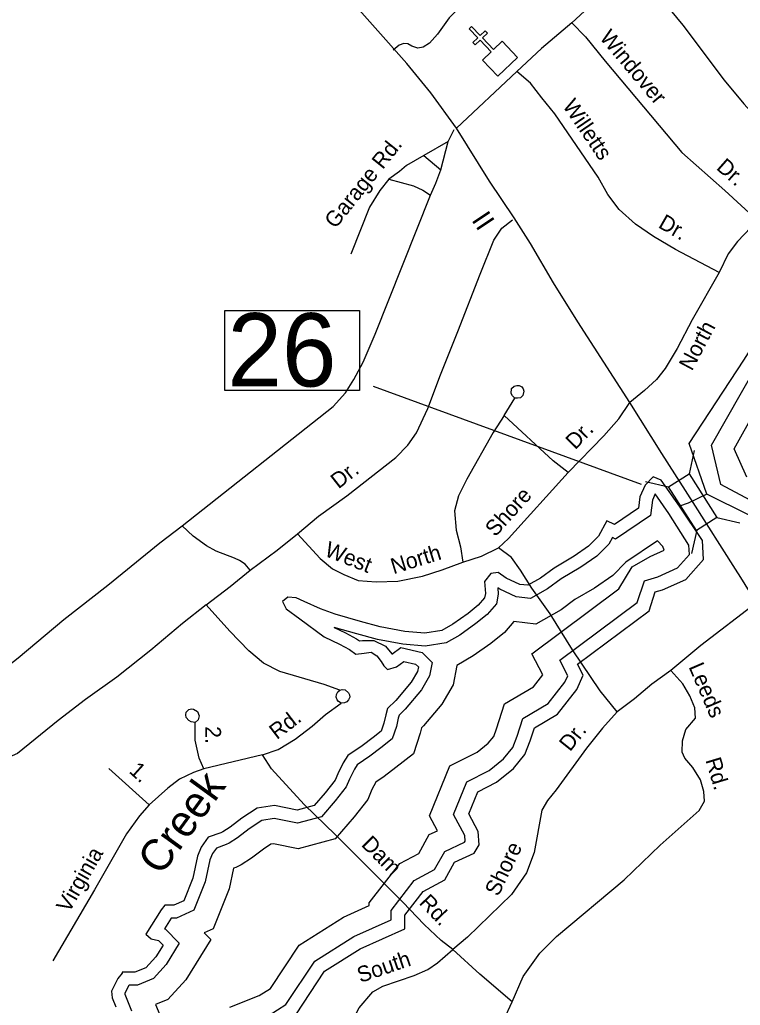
# Model space of a CAD drawing. Extents: x 2104537 to 2336408, y 34176 to 229611.
# Drawn here: x 2280477 to 2283922, y 99287 to 103995 of the extents above; entities that cross this region are included whole.
import ezdxf

# ---------------------------------------------------------------- set-up
doc = ezdxf.new("R2010")
doc.units = 0
for name, color, linetype in [('Exist Cultural Church CELL', 7, 'Continuous'), ('Exist Hydrographic Buffer Line', 7, 'Continuous'), ('Exist Hydrographic Creek Single Shore', 7, 'Continuous'), ('Exist Road Non-System Type 51', 7, 'Continuous'), ('Exist Road Non-System Type 51 Label', 7, 'Continuous'), ('Exist Road Primary NC Attributed', 7, 'Continuous'), ('Exist Road Primary NC Label', 7, 'Continuous'), ('Exist Road Primary NC Structure Standard Bridge CELL', 7, 'Continuous'), ('Exist Road Primary NC Structure Standard Bridge Number Label', 7, 'Continuous'), ('Exist Road Secondary Type 51 Attributed', 7, 'Continuous'), ('Old_Level_32', 7, 'Continuous')]:
    doc.layers.add(name, color=color, linetype=linetype)

msp = doc.modelspace()

# ---------------------------------------------------------------- linework, layer by layer
at = {"layer": 'Exist Cultural Church CELL'}
msp.add_lwpolyline([(2282689.3, 103802.6), (2282730.5, 103841.9), (2282678.1, 103897.1), (2282654.9, 103875.1), (2282643.9, 103886.7), (2282667.1, 103908.7), (2282625.7, 103952.3), (2282637.3, 103963.4), (2282678.7, 103919.7), (2282701.9, 103941.8), (2282712.9, 103930.2), (2282689.7, 103908.2), (2282742.1, 103852.9), (2282784, 103892.5), (2282857.3, 103815.3), (2282762.6, 103725.4)], close=True, dxfattribs=at)
at = {"layer": 'Exist Hydrographic Buffer Line'}
for points in [[(2283829, 101774.6), (2283783.9, 101963.5), (2283999, 102340.7), (2284065.7, 102445.8), (2284504.8, 102910.9), (2284662.2, 103188.8), (2284681.6, 103350), (2284529.4, 103582.4), (2283994.7, 104091.5), (2283939.4, 104207.3), (2283945.2, 104290)], [(2283952.6, 101809.6), (2283892.7, 101945.8), (2284088.1, 102297.4), (2284143.7, 102385), (2284584.6, 102852), (2284757.6, 103157.5), (2284783.6, 103373.9), (2284605.5, 103645.8), (2284476.6, 103768.6)], [(2284035.5, 101675.2), (2283993.1, 101687.6), (2283829, 101774.6)], [(2283580.7, 101635.7), (2283515.2, 101729.7), (2283501.8, 101699.5), (2283493.1, 101627.4), (2283326, 101513.7), (2283310.3, 101521), (2283294.2, 101490.6), (2283236.1, 101432.4), (2283160.4, 101380.4), (2283066, 101324.6), (2283000.7, 101276.7), (2282919.7, 101230.4), (2282850.8, 101238.1), (2282772.5, 101274.6), (2282762.8, 101281.1), (2282765.1, 101251), (2282755.9, 101205), (2282711.4, 101154.1), (2282658.1, 101110.5), (2282580.6, 101055.8), (2282516.4, 101018.3), (2282415.2, 101002.3), (2282309.5, 101011.9), (2282187.4, 101034.6), (2282089.3, 101061.3), (2281979.8, 101092.6), (2282034.1, 101067.1), (2282086.6, 101038.4), (2282100.8, 101028.3), (2282116, 101030), (2282170.4, 101030.4), (2282225.3, 101002.1), (2282255.6, 100965.7), (2282256.6, 100964), (2282299.6, 100996.3), (2282400.9, 100972.9), (2282449.6, 100924.2), (2282436.8, 100860.3), (2282398.6, 100794.8), (2282319.9, 100702.1), (2282290.4, 100672.7), (2282286.6, 100659.4), (2282277.7, 100619.1), (2282257.8, 100559.5), (2282203.8, 100517.5), (2282150.4, 100477.4), (2282090.6, 100436.3), (2282077.3, 100415), (2282053.4, 100367.2), (2282038, 100331.2), (2281984.6, 100263.2), (2281919.3, 100187), (2281804.8, 100156.9), (2281693.4, 100179.2), (2281634.9, 100169.9), (2281574.3, 100130.7), (2281517.7, 100087.1), (2281478, 100062.3), (2281463.5, 100055.1), (2281417.2, 100038.5), (2281398.3, 100012.5), (2281385.8, 99981.3), (2281364.2, 99877.4), (2281309.7, 99741.2), (2281227.5, 99703.8), (2281201.2, 99703.8), (2281169, 99652.7), (2281172.1, 99651.9), (2281240, 99583.9), (2281176.9, 99481.3), (2281116.2, 99415), (2281040.4, 99383.4), (2280999.9, 99383.4), (2280997.6, 99380.7), (2280979.1, 99343.7), (2280979.7, 99339.6), (2281011.3, 99260.5)], [(2281669.2, 99240.8), (2281749.7, 99290.3), (2281887.4, 99498.1), (2282073.9, 99616), (2282252.3, 99695.8), (2282252.3, 99740.8), (2282362.5, 99882.6), (2282460.6, 99935.2), (2282509.4, 100022.4), (2282603.8, 100065.8), (2282606.8, 100070.6), (2282604.6, 100098), (2282551.5, 100198.4), (2282615, 100355.3), (2282721.1, 100408.4), (2282790.4, 100464.7), (2282834.7, 100519), (2282855.3, 100572.6), (2282882.4, 100657.4), (2283003.7, 100729.1), (2283083.8, 100830.7), (2283097.5, 100861.7), (2283058.6, 100936.1), (2283429.5, 101211.8), (2283464, 101315.4), (2283527.9, 101333.7), (2283621.1, 101376.1), (2283678.9, 101440.6), (2283676.4, 101485.4), (2283580.7, 101635.7)], [(2281481.2, 99277.8), (2281622.2, 99334.2), (2281675.6, 99367), (2281812.9, 99574.3), (2282024.5, 99708.1), (2282148.1, 99763.3), (2282148.1, 99776.6), (2282293.8, 99964), (2282384.5, 100012.6), (2282435, 100102.9), (2282474.5, 100121.1), (2282436.7, 100192.5), (2282533.2, 100430.9), (2282664.3, 100496.5), (2282716.4, 100538.8), (2282743.4, 100571.9), (2282756.9, 100607.2), (2282795.3, 100726.9), (2282933.9, 100808.9), (2282978.2, 100865), (2282925, 100966.6), (2283341, 101275.9), (2283405.8, 101381.4), (2283491.8, 101431.8), (2283558.1, 101461.9), (2283551.3, 101478), (2283526.1, 101506.1)], [(2283526.1, 101506.1), (2283375, 101403.4), (2283312.4, 101340.7), (2283224.4, 101280.2), (2283131.5, 101225.3), (2283065.5, 101176.9), (2282945, 101108.1), (2282839.2, 101119.8), (2282794.3, 101068.5), (2282730.1, 101015.9), (2282644.9, 100955.8), (2282566.3, 100910.7)], [(2282566.3, 100910.7), (2282549.4, 100817.5), (2282495.9, 100725.8), (2282407.3, 100621.5), (2282397.8, 100612.1), (2282392.3, 100587.4), (2282359.1, 100487.9), (2282275.9, 100423.1), (2282219.7, 100380.9), (2282179.1, 100353), (2282161.2, 100317.3), (2282141, 100270.1), (2282076.4, 100187.8), (2281985.4, 100081.6), (2281808.4, 100035), (2281690.9, 100058.5), (2281678.3, 100056.5), (2281642.9, 100033.6), (2281585.5, 99989.5), (2281536.2, 99958.6), (2281510.2, 99945.6), (2281498.9, 99941.6), (2281478.3, 99842.9), (2281402.3, 99652.8), (2281358.8, 99633.1), (2281390.3, 99601.5), (2281272.1, 99409.4), (2281186.1, 99315.5), (2281127.1, 99290.9), (2281154.6, 99222)]]:
    msp.add_lwpolyline(points, dxfattribs=at)
at = {"layer": 'Exist Hydrographic Creek Single Shore'}
for points in [[(2283762.1, 101728), (2283677.7, 101971.1), (2283939.6, 102369.6), (2284013.6, 102486.2), (2284451.6, 102950.2), (2284598.7, 103209.7), (2284613.6, 103334.1), (2284478.7, 103540.1), (2283940.6, 104052.3), (2283872.8, 104194.6), (2283880.8, 104309.3), (2283912.8, 104361.1)], [(2283631.1, 101670.8), (2283544.4, 101795.3), (2283505.6, 101811), (2283466.9, 101772.3), (2283442, 101716), (2283435.5, 101662.5), (2283320.2, 101584.1), (2283283.2, 101601.1), (2283244.2, 101527.5), (2283196.6, 101479.9), (2283127.3, 101432.2), (2283032.1, 101375.9), (2282967.2, 101328.3), (2282906.6, 101293.7), (2282867.6, 101298), (2282802.7, 101328.3), (2282763.8, 101354.3), (2282729.1, 101350), (2282698.8, 101311), (2282703.2, 101254.7), (2282698.8, 101233.1), (2282668.5, 101198.4), (2282620.9, 101159.5), (2282547.3, 101107.5), (2282495.4, 101077.2), (2282413.2, 101064.2), (2282317.9, 101072.9), (2282201.1, 101094.5), (2282105.9, 101120.5), (2281984.7, 101155.1), (2281915.4, 101181.1), (2281837.5, 101215.7), (2281798.5, 101233.1), (2281759.6, 101237.4), (2281733.6, 101215.7), (2281750.9, 101181.1), (2281815.9, 101133.5), (2281932.7, 101046.9), (2282006.3, 101012.2), (2282053.9, 100986.3), (2282084.2, 100964.6), (2282123.2, 100969), (2282157.8, 100973.3), (2282183.8, 100956), (2282205.4, 100930), (2282218.4, 100908.3), (2282235.7, 100891), (2282279, 100904), (2282313.6, 100930), (2282369.9, 100917), (2282382.9, 100904), (2282378.5, 100882.4), (2282348.2, 100830.4), (2282274.7, 100743.8), (2282235.7, 100704.8), (2282227, 100674.5), (2282218.4, 100635.6), (2282205.4, 100596.6), (2282166.5, 100566.3), (2282114.5, 100527.3), (2282045.3, 100479.7), (2282023.6, 100445.1), (2281997.6, 100393.1), (2281984.7, 100362.8), (2281937, 100302.2), (2281885.1, 100241.6), (2281802.9, 100219.9), (2281694.7, 100241.6), (2281612.4, 100228.6), (2281538.8, 100180.9), (2281482.6, 100137.6), (2281447.9, 100116), (2281439.3, 100111.7), (2281378.7, 100090), (2281344.1, 100042.4), (2281326.8, 99999.1), (2281305.1, 99895.2), (2281261.8, 99786.9), (2281214.2, 99765.3), (2281170.9, 99765.3), (2281153.6, 99743.6), (2281080, 99626.7), (2281106, 99605.1), (2281140.6, 99596.4), (2281162.3, 99574.8), (2281127.7, 99518.5), (2281080, 99466.5), (2281028.1, 99444.9), (2280967.5, 99444.9), (2280967.5, 99440.6), (2280945.9, 99414.6), (2280915.6, 99354), (2280919.9, 99323.6), (2280937.2, 99280.4)], [(2283762.1, 101728), (2283672.6, 101686.5), (2283631.1, 101670.8)], [(2284047.7, 101603.2), (2283963.6, 101627.8), (2283762.1, 101728)], [(2281796.8, 99241.7), (2281934.7, 99449.8), (2282105.2, 99557.7), (2282318.3, 99652.9), (2282318.3, 99718.1), (2282406.1, 99831), (2282508.9, 99886.1), (2282556.5, 99971.4), (2282649.3, 100014), (2282674.4, 100054.1), (2282669.4, 100116.8), (2282624.2, 100202.1), (2282666.9, 100307.4), (2282757.1, 100352.5), (2282837.4, 100417.7), (2282892.5, 100485.4), (2282917.6, 100550.6), (2282937.7, 100613.3), (2283048, 100678.5), (2283140.8, 100796.4), (2283170.9, 100864.1), (2283143.3, 100916.7), (2283485.6, 101171.2), (2283515.6, 101261.5), (2283550.7, 101271.5), (2283661.1, 101321.7), (2283746.3, 101417), (2283741.3, 101507.2), (2283631.1, 101670.8)]]:
    msp.add_lwpolyline(points, dxfattribs=at)
at = {"layer": 'Exist Road Non-System Type 51'}
for p, q in [((2282525.9, 103412.6), (2282554.5, 103470.8)), ((2282525.9, 103412.6), (2282408.8, 103345.7)), ((2282491.1, 103278.5), (2282525.9, 103412.6)), ((2282408.8, 103345.7), (2282491.1, 103278.5)), ((2282793.9, 102105.3), (2282843.4, 102187.6)), ((2281638.6, 100483.2), (2281357.2, 100416.4)), ((2281096.7, 100244.3), (2280903.2, 100418.6))]:
    msp.add_line(p, q, dxfattribs=at)
for points in [[(2283047.7, 104500.1), (2282950.5, 104408.9), (2282748.5, 104227.1), (2282530.7, 104004.6), (2282473.8, 103926), (2282436.2, 103883.8), (2282406.3, 103863.3), (2282380.3, 103858.9), (2282352.3, 103868.7), (2282332.2, 103880.5), (2282314.2, 103882.2), (2282290.4, 103874.1), (2282262.4, 103849.7)], [(2283340.8, 104189.1), (2283379, 104175.6), (2283469.4, 104136.4), (2283564.2, 104069.3), (2283647.6, 103968.3), (2283844.2, 103706.4), (2283939.5, 103593.4), (2284022.6, 103500.3), (2284113.3, 103419.5), (2284155.9, 103369.8), (2284176.8, 103312), (2284177.2, 103264.1), (2284163.6, 103222), (2284136.1, 103173.7), (2284003.5, 103036.2)], [(2283117.1, 103980.9), (2283181.7, 103913.4), (2283275.2, 103796.4), (2283641.7, 103360.3), (2283847.8, 103178.6), (2284003.5, 103036.2)], [(2283820.3, 102788.4), (2283612.8, 102898), (2283506.4, 102959.1), (2283421.6, 103018.2), (2283342.9, 103089.2), (2283288.2, 103160.5), (2283243.2, 103242.4), (2283035.9, 103545.8), (2282973, 103621.2), (2282918.3, 103692.8), (2282853.8, 103748.1)], [(2282408.8, 103345.7), (2282326.9, 103298.7), (2282293.2, 103270.8), (2282241.6, 103234.1)], [(2282440.3, 103157.8), (2282465.9, 103214), (2282491.1, 103278.5)], [(2282241.6, 103234.1), (2282198.3, 103179.8), (2282148.8, 103099.4), (2282060.9, 102874.8)], [(2282241.6, 103234.1), (2282359.8, 103201.3), (2282404, 103181.4), (2282440.3, 103157.8)], [(2281254.6, 101577.6), (2281975.4, 102147.9), (2282035, 102212.4), (2282074.3, 102276.6), (2282119.5, 102359.3), (2282176.2, 102493.7), (2282440.3, 103157.8)], [(2281804.9, 101538.5), (2281906.2, 101623.4), (2282041.6, 101720.6), (2282275.7, 101904.7), (2282333.3, 101963.2), (2282374.8, 102021.5), (2282427.5, 102137.9), (2282488, 102298.4), (2282572.4, 102505.4), (2282677.7, 102780.3), (2282744.1, 102942.7), (2282781.6, 102999), (2282833.2, 103039.7)], [(2284003.5, 103036.2), (2283908.8, 102935.3), (2283863.4, 102876.8), (2283820.3, 102788.4)], [(2283820.3, 102788.4), (2283692.6, 102560.9), (2283620.1, 102424.3), (2283563.2, 102329.6), (2283521.8, 102277.2), (2283464.4, 102224.5), (2283393.1, 102165.9)], [(2282843.4, 102187.6), (2282833.4, 102197.7), (2282826.8, 102209.6), (2282828.9, 102233.5), (2282840.2, 102244.4), (2282854.4, 102247.4), (2282864.6, 102247.2), (2282878.2, 102240.7), (2282884.6, 102231.8), (2282887, 102220.2), (2282883, 102200), (2282870.7, 102189.4), (2282857.2, 102186.7), (2282843.4, 102187.6)], [(2283098.3, 101832.1), (2283269, 102007.5), (2283342, 102088.1), (2283393.1, 102165.9)], [(2282793.9, 102105.3), (2282740.8, 102022.6), (2282614.5, 101799.7), (2282575.3, 101721.4), (2282556.2, 101649.3), (2282562.9, 101557.3), (2282583.7, 101477.5), (2282596.1, 101403.5)], [(2283098.3, 101832.1), (2283027.9, 101887.5), (2282793.9, 102105.3)], [(2282765.7, 101473.1), (2282813.4, 101517.4), (2283098.3, 101832.1)], [(2280277.3, 100838.7), (2280379.1, 100877.7), (2280470.6, 100946.5), (2280688.3, 101129.6), (2280899.1, 101294.5), (2281147.4, 101496.7), (2281254.6, 101577.6)], [(2281578.8, 101366.3), (2281554.4, 101394), (2281528.2, 101411.9), (2281504.2, 101423.5), (2281415.6, 101457.1), (2281369.5, 101482.6), (2281307.1, 101527.7), (2281254.6, 101577.6)], [(2281578.8, 101366.3), (2281707.6, 101461.6), (2281804.9, 101538.5)], [(2281804.9, 101538.5), (2281914.1, 101421.2), (2281972.6, 101371.9), (2282026.8, 101344.3), (2282095.2, 101317), (2282181, 101309.8), (2282285, 101312.7), (2282402.9, 101337.7), (2282496.6, 101366.7), (2282596.1, 101403.5)], [(2282596.1, 101403.5), (2282684.2, 101432.3), (2282765.7, 101473.1)], [(2283332.8, 100688.3), (2283251.8, 100789.6), (2283120.4, 100984.4), (2283012.5, 101157.3), (2282925.3, 101280.4), (2282870.6, 101366.1), (2282828.1, 101425.6), (2282765.7, 101473.1)], [(2281368, 101200.5), (2281483.5, 101287.5), (2281578.8, 101366.3)], [(2281368, 101200.5), (2281254.8, 101111.5), (2281104, 100984.2), (2280941.2, 100854.8), (2280792.1, 100747.4), (2280660.3, 100647.6), (2280466.4, 100490.3), (2280313.2, 100423.1), (2280159.7, 100371.6), (2279846.4, 100282.8)], [(2282007.6, 100792.3), (2281933.4, 100819.6), (2281721, 100881.8), (2281642.7, 100921), (2281572.1, 100980.4), (2281481.4, 101073.7), (2281368, 101200.5)], [(2283999.5, 101210.2), (2283733.8, 101005.7), (2283589.2, 100886.5)], [(2282831.5, 99303.6), (2282884.3, 99424.3), (2282963.3, 99536.9), (2283042.8, 99615.7), (2283366.2, 99886.7), (2283538.7, 100052.3), (2283725.2, 100217.6), (2283750.7, 100262.1), (2283748.3, 100308), (2283731.6, 100363.8), (2283695.4, 100423.5), (2283656.9, 100467.3), (2283644.7, 100497), (2283646, 100551.1), (2283661.5, 100605.3), (2283707.2, 100659.5), (2283704.8, 100707.8), (2283680, 100765.3), (2283647.7, 100823), (2283589.2, 100886.5)], [(2283589.2, 100886.5), (2283499.7, 100821.9), (2283416.3, 100751), (2283332.8, 100688.3)], [(2282014.3, 100730.5), (2282001.7, 100738.6), (2281995, 100746.6), (2281990.3, 100759.1), (2281990.9, 100772.2), (2281998, 100783.9), (2282007.6, 100792.3)], [(2282007.6, 100792.3), (2282019.5, 100795), (2282032.3, 100794.1), (2282049.1, 100780.3), (2282053.5, 100769.7), (2282054.6, 100758.6), (2282049.1, 100746.2), (2282040.4, 100736.5), (2282029.1, 100731.8), (2282014.3, 100730.5)], [(2281315.2, 100638), (2281296.6, 100641.9), (2281285.2, 100647.7), (2281273, 100661.8), (2281271, 100674.9), (2281272.8, 100687.7), (2281286.5, 100700.5), (2281299, 100702.6), (2281307.5, 100701.1), (2281326.7, 100690.2), (2281335.2, 100670.1), (2281330.2, 100651.5), (2281315.2, 100638)], [(2281638.6, 100483.2), (2281712.2, 100509.6), (2281793.9, 100558.6), (2281875.4, 100621), (2281938.8, 100675.5), (2282014.3, 100730.5)], [(2283332.8, 100688.3), (2283263.7, 100611.6), (2283186.4, 100515), (2283042.2, 100315.7), (2283000.6, 100265.4), (2282973.1, 100219), (2282937.1, 100016.6), (2282899.8, 99920.3), (2282828.9, 99815.7), (2282618.6, 99612.1), (2282547.3, 99553.1)], [(2281357.2, 100416.4), (2281334.9, 100468.3), (2281315.9, 100554), (2281315.2, 100638)], [(2282547.3, 99553.1), (2282492.7, 99596.8), (2282410.2, 99673.8), (2282309.3, 99779.1), (2281986.2, 100102.2), (2281836.7, 100246.8), (2281681.3, 100417.4), (2281638.6, 100483.2)], [(2281357.2, 100416.4), (2281307.3, 100400), (2281241.7, 100367.5), (2281186.1, 100324.9), (2281096.7, 100244.3)], [(2281096.7, 100244.3), (2281049.1, 100191.7), (2280988.1, 100107), (2280834.3, 99838), (2280635.6, 99500)], [(2282308.1, 98783.3), (2282224.8, 98716.3), (2282147.1, 98667.6), (2282067.4, 98631.1), (2282017.5, 98628.5), (2281979.7, 98640.3), (2281927.3, 98663.7), (2281852.7, 98707.1), (2281782.3, 98764.5), (2281675.7, 98835.5), (2281665.5, 98867.1), (2281758.8, 98924.4), (2281882.1, 98993.2), (2281952, 99042), (2282007.4, 99094.4), (2282041, 99134.8), (2282064.4, 99206.8), (2282099.8, 99275.4), (2282164.9, 99351.9), (2282212.7, 99378.2), (2282362.2, 99429.4), (2282428.1, 99458.3), (2282473.9, 99490.6), (2282547.3, 99553.1)], [(2282831.5, 99303.6), (2282676.3, 99436.5), (2282547.3, 99553.1)], [(2282308.1, 98783.3), (2282415.5, 98872.1), (2282568.2, 98987.5), (2282659.7, 99050.4), (2282737.1, 99139.1), (2282792.1, 99217.4), (2282831.5, 99303.6)]]:
    msp.add_lwpolyline(points, dxfattribs=at)
at = {"layer": 'Exist Road Primary NC Attributed'}
for points in [[(2282565.5, 103477.1), (2282441.9, 103645.9), (2282328.1, 103786), (2282175.7, 103956.3), (2282086.5, 104056.2)], [(2283696.3, 101689.4), (2283547.1, 101923.8), (2283393.1, 102165.9), (2283145, 102551.2), (2283028.5, 102737.7), (2282919.1, 102926), (2282840.7, 103049), (2282722.4, 103223.8), (2282565.5, 103477.1)], [(2287573.7, 95510.3), (2287082.6, 96266.7), (2286464.6, 97278.7), (2286389.1, 97394), (2286230.6, 97644), (2285953.5, 98093.1), (2285778.7, 98367.5), (2285001.2, 99604.9), (2284671.3, 100135.5), (2284524.7, 100375.8), (2284168.5, 100942.2), (2283999.5, 101210.2), (2283924.1, 101331.4), (2283899.4, 101370.2), (2283696.3, 101689.4)]]:
    msp.add_lwpolyline(points, dxfattribs=at)
at = {"layer": 'Exist Road Primary NC Structure Standard Bridge CELL'}
for p, q in [((2283701.5, 101937), (2283676.8, 101826.6)), ((2283468.6, 101789.2), (2283579.1, 101764.5)), ((2283809.2, 101617), (2283919.7, 101592.4)), ((2283713.7, 101556.4), (2283689, 101445.9))]:
    msp.add_line(p, q, dxfattribs=at)
msp.add_lwpolyline([(2283676.8, 101826.6), (2283809.7, 101617.3), (2283711.9, 101555.3), (2283579.1, 101764.5)], close=True, dxfattribs=at)
at = {"layer": 'Exist Road Primary NC Structure Standard Bridge Number Label'}
msp.add_line((2283450, 101774.8), (2282168.3, 102242.7), dxfattribs=at)
msp.add_lwpolyline([(2281458.2, 102605.7), (2282102.3, 102605.7), (2282102.3, 102223.4), (2281458.2, 102223.4)], close=True, dxfattribs=at)
at = {"layer": 'Exist Road Secondary Type 51 Attributed'}
msp.add_lwpolyline([(2283340.8, 104189.1), (2283117.1, 103980.9), (2282972.3, 103857.4), (2282853.8, 103748.1), (2282565.5, 103477.1)], dxfattribs=at)

# ---------------------------------------------------------------- texts
at = {"layer": 'Exist Road Non-System Type 51 Label'}
for s, rotation, p in [('Windover', 310.0452, (2283245.8, 103907.9)), ('Willetts ', 304.3453, (2283069.6, 103583.7)), ('Garage Rd.', 51.3795, (2281986.3, 102993.3)), ('Dr.', 318.592, (2283803.2, 103283.5)), ('Dr.', 330.139, (2283525.3, 103005)), ('North', 62.0603, (2283690.8, 102313.8)), ('Dr.', 45.7966, (2283132.8, 101938.1)), ('Dr.', 38.1774, (2282001.1, 101751.3)), ('Shore', 47.8443, (2282750.5, 101521.2)), ('West', 338.2802, (2281929.7, 101435.9)), ('North', 17.2109, (2282264.3, 101346.3)), ('Leeds', 293.3171, (2283673.6, 100904.5)), ('Rd.', 37.415, (2281706.4, 100553.6)), ('2.', 270.4633, (2281364.5, 100620)), ('Dr.', 51.3283, (2283107.8, 100495.5)), ('Rd.', 286.6182, (2283754.7, 100458.8)), ('1.', 317.9825, (2280995.9, 100401.4)), ('Dam', 315.0017, (2282106.6, 100051.4)), ('Shore', 64.1954, (2282764.8, 99803.5)), ('Virginia', 60.2432, (2280713, 99725)), ('Rd.', 313.8062, (2282382.5, 99773.8)), ('South', 18.9109, (2282105.5, 99393.5))]:
    msp.add_text(s, height=75, rotation=rotation, dxfattribs=at).set_placement(p)
at = {"layer": 'Exist Road Primary NC Label'}
msp.add_text('II', height=95, rotation=303.6113, dxfattribs=at).set_placement((2282634.3, 103038.6))
at = {"layer": 'Exist Road Primary NC Structure Standard Bridge Number Label'}
msp.add_text('26', height=350, dxfattribs=at).set_placement((2281470.7, 102243.2))
at = {"layer": 'Old_Level_32'}
msp.add_text('Creek', height=150, rotation=53.9814, dxfattribs=at).set_placement((2281152.2, 99901.3))

doc.saveas('drawing.dxf')
